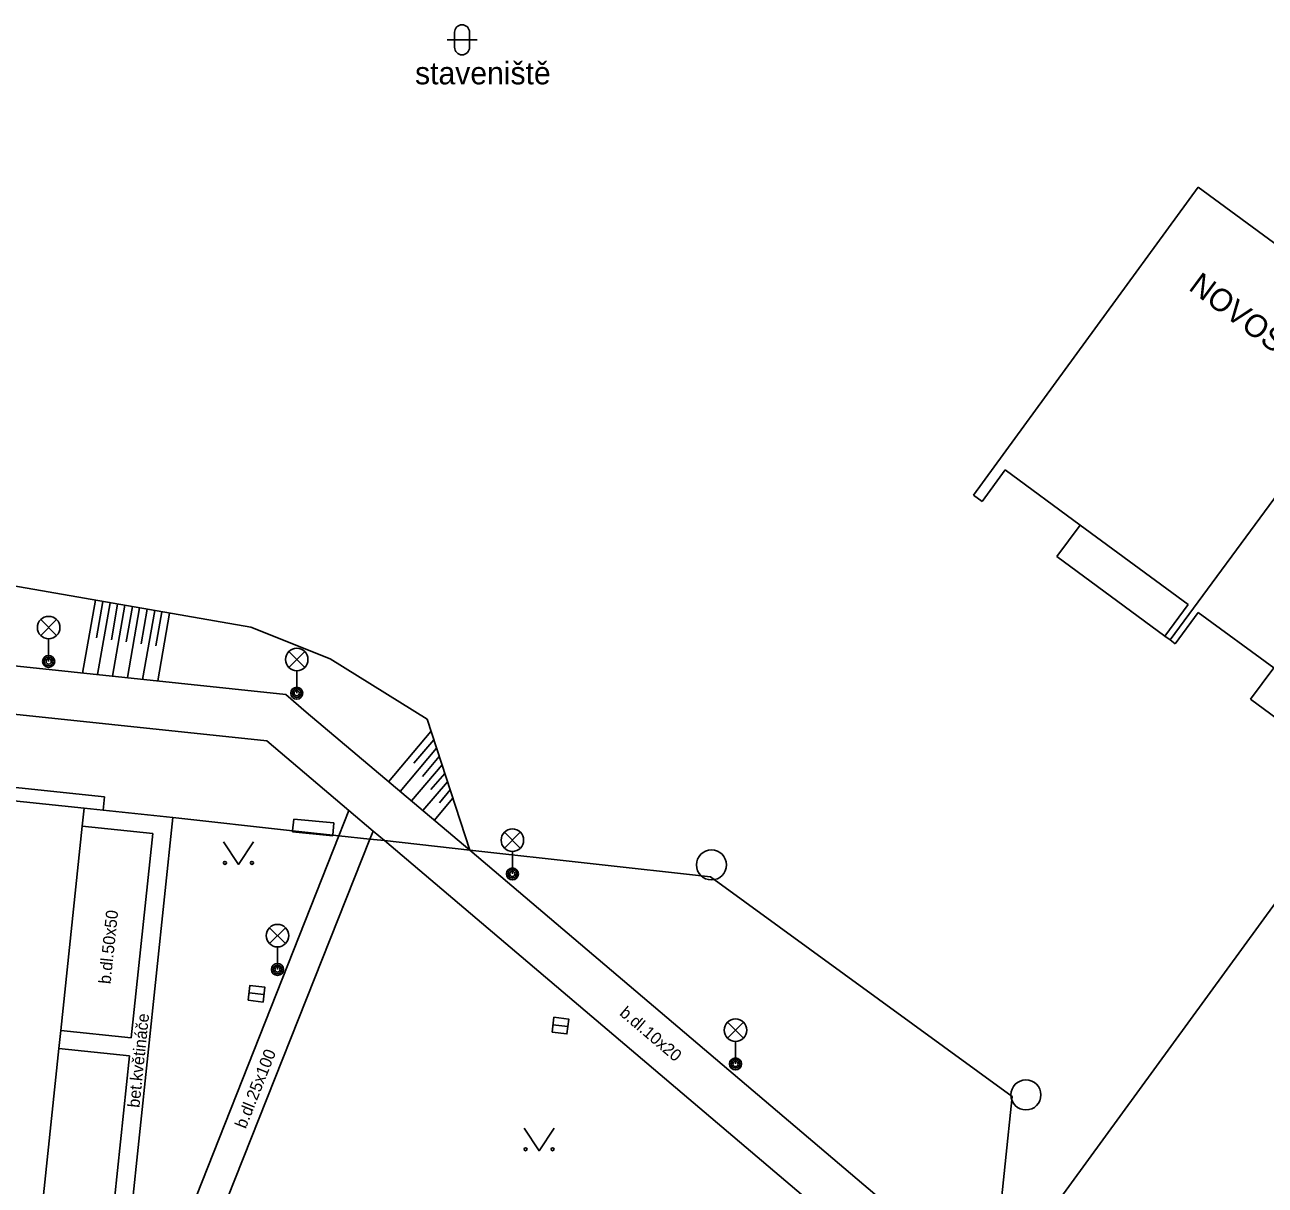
# Model space of a CAD drawing. Extents: x -598233 to -596890, y -1157848 to -1156431.
# Drawn here: x -597694.74 to -597653.44, y -1156759.46 to -1156720.81 of the extents above; entities that cross this region are included whole.
import ezdxf

# ---------------------------------------------------------------- set-up
doc = ezdxf.new("R2010")
doc.units = 0
for name, color, linetype in [('Level 11', 7, 'Continuous'), ('Level 14', 7, 'Continuous'), ('Level 15', 7, 'Continuous'), ('Level 27', 7, 'Continuous'), ('Level 33', 7, 'Continuous'), ('Level 36', 7, 'Continuous'), ('Level 40', 7, 'Continuous'), ('Level 41', 7, 'Continuous'), ('Level 42', 7, 'Continuous'), ('Level 5', 7, 'Continuous'), ('Level 7', 7, 'Continuous')]:
    doc.layers.add(name, color=color, linetype=linetype)

msp = doc.modelspace()

# ---------------------------------------------------------------- linework, layer by layer
at = {"layer": 'Level 11'}
for points in [[(-597710.87, -1156740.49), (-597686.05, -1156743.11)], [(-597686.69, -1156744.66), (-597707.34, -1156742.48)], [(-597686.05, -1156743.11), (-597685.38, -1156743.7)], [(-597685.38, -1156743.7), (-597679.93, -1156748.3)], [(-597683.96, -1156746.98), (-597686.69, -1156744.66)], [(-597700.02, -1156745.69), (-597692.09, -1156746.52)], [(-597692.14, -1156746.97), (-597692.09, -1156746.52)], [(-597689.82, -1156747.21), (-597692.14, -1156746.97), (-597692.77, -1156746.9)], [(-597683.96, -1156746.98), (-597684.29, -1156747.82)], [(-597683.96, -1156746.98), (-597683.15, -1156747.66)], [(-597691.76, -1156765.71), (-597689.82, -1156747.21)], [(-597685.79, -1156747.26), (-597685.83, -1156747.65)], [(-597684.45, -1156747.39), (-597685.79, -1156747.26)], [(-597684.49, -1156747.8), (-597684.45, -1156747.39)], [(-597690.48, -1156747.74), (-597692.83, -1156747.5)], [(-597684.29, -1156747.82), (-597691.29, -1156765.54)], [(-597691.2, -1156754.55), (-597690.48, -1156747.74)], [(-597685.83, -1156747.65), (-597685.83, -1156747.69)], [(-597685.83, -1156747.69), (-597684.49, -1156747.82)], [(-597684.49, -1156747.82), (-597684.49, -1156747.8)], [(-597683.26, -1156747.93), (-597683.15, -1156747.66)], [(-597682.77, -1156747.98), (-597683.15, -1156747.66)], [(-597688.79, -1156761.9), (-597683.26, -1156747.93)], [(-597666.17, -1156762.07), (-597682.77, -1156747.98)], [(-597679.93, -1156748.3), (-597662.54, -1156763.07)], [(-597693.55, -1156754.3), (-597691.2, -1156754.55)], [(-597693.61, -1156754.9), (-597691.26, -1156755.15)], [(-597692.36, -1156765.65), (-597691.26, -1156755.15)]]:
    msp.add_lwpolyline(points, dxfattribs=at)
at = {"layer": 'Level 14'}
for points in [[(-597701.94, -1156738.31), (-597687.22, -1156740.87)], [(-597687.22, -1156740.87), (-597684.58, -1156741.92)], [(-597684.58, -1156741.92), (-597681.35, -1156743.93)], [(-597681.35, -1156743.93), (-597679.93, -1156748.3)]]:
    msp.add_lwpolyline(points, dxfattribs=at)
at = {"layer": 'Level 15'}
for points in [[(-597692.39, -1156739.97), (-597692.82, -1156742.4)], [(-597692.15, -1156740.01), (-597692.36, -1156741.22)], [(-597691.9, -1156740.06), (-597692.32, -1156742.45)], [(-597691.66, -1156740.1), (-597691.86, -1156741.29)], [(-597691.41, -1156740.14), (-597691.82, -1156742.5)], [(-597691.16, -1156740.18), (-597691.37, -1156741.36)], [(-597690.92, -1156740.23), (-597691.32, -1156742.55)], [(-597690.67, -1156740.27), (-597690.87, -1156741.42)], [(-597690.42, -1156740.31), (-597690.82, -1156742.61)], [(-597690.18, -1156740.36), (-597690.38, -1156741.49)], [(-597689.93, -1156740.4), (-597690.32, -1156742.66)], [(-597682.64, -1156746.02), (-597681.22, -1156744.34)], [(-597682.25, -1156746.34), (-597681.04, -1156744.9)], [(-597681.79, -1156745.4), (-597681.13, -1156744.62)], [(-597681.5, -1156745.84), (-597680.95, -1156745.18)], [(-597681.87, -1156746.66), (-597680.85, -1156745.46)], [(-597681.22, -1156746.28), (-597680.76, -1156745.74)], [(-597681.49, -1156746.98), (-597680.67, -1156746.02)], [(-597681.11, -1156747.31), (-597680.49, -1156746.57)], [(-597680.94, -1156746.72), (-597680.58, -1156746.29)]]:
    msp.add_lwpolyline(points, dxfattribs=at)
at = {"layer": 'Level 27'}
for p, q in [((-597687.2782, -1156753.0504), (-597686.7818, -1156753.1096)), ((-597677.1582, -1156754.1104), (-597676.6618, -1156754.1696))]:
    msp.add_line(p, q, dxfattribs=at)
for points in [[(-597687.3079, -1156753.2986), (-597686.8114, -1156753.3579), (-597686.7521, -1156752.8614), (-597687.2486, -1156752.8021)], [(-597677.1879, -1156754.3586), (-597676.6914, -1156754.4179), (-597676.6321, -1156753.9214), (-597677.1286, -1156753.8621)]]:
    msp.add_lwpolyline(points, close=True, dxfattribs=at)
for centre in [(-597671.88, -1156748.79), (-597661.41, -1156756.45)]:
    msp.add_circle(centre, 0.5, dxfattribs=at)
at = {"layer": 'Level 33'}
for p, q in [((-597694.215, -1156741.15), (-597693.685, -1156740.62)), ((-597694.215, -1156740.62), (-597693.685, -1156741.15)), ((-597693.95, -1156741.26), (-597693.95, -1156742.01)), ((-597685.955, -1156742.21), (-597685.425, -1156741.68)), ((-597685.955, -1156741.68), (-597685.425, -1156742.21)), ((-597685.69, -1156742.32), (-597685.69, -1156743.07)), ((-597678.775, -1156748.23), (-597678.245, -1156747.7)), ((-597678.775, -1156747.7), (-597678.245, -1156748.23)), ((-597678.51, -1156748.34), (-597678.51, -1156749.09)), ((-597686.595, -1156751.41), (-597686.065, -1156750.88)), ((-597686.595, -1156750.88), (-597686.065, -1156751.41)), ((-597686.33, -1156751.52), (-597686.33, -1156752.27)), ((-597671.345, -1156754.56), (-597670.815, -1156754.03)), ((-597671.345, -1156754.03), (-597670.815, -1156754.56)), ((-597671.08, -1156754.67), (-597671.08, -1156755.42))]:
    msp.add_line(p, q, dxfattribs=at)
for centre, radius in [((-597693.95, -1156740.885), 0.375), ((-597685.69, -1156741.945), 0.375), ((-597693.95, -1156742.01), 0.2), ((-597693.95, -1156742.01), 0.1445), ((-597693.95, -1156742.01), 0.0876), ((-597685.69, -1156743.07), 0.2), ((-597685.69, -1156743.07), 0.1445), ((-597685.69, -1156743.07), 0.0876), ((-597678.51, -1156747.965), 0.375), ((-597678.51, -1156749.09), 0.2), ((-597678.51, -1156749.09), 0.1445), ((-597678.51, -1156749.09), 0.0876), ((-597686.33, -1156751.145), 0.375), ((-597686.33, -1156752.27), 0.2), ((-597686.33, -1156752.27), 0.1445), ((-597686.33, -1156752.27), 0.0876), ((-597671.08, -1156754.295), 0.375), ((-597671.08, -1156755.42), 0.2), ((-597671.08, -1156755.42), 0.1445), ((-597671.08, -1156755.42), 0.0876)]:
    msp.add_circle(centre, radius, dxfattribs=at)
at = {"layer": 'Level 36'}
for p, q in [((-597680.686, -1156721.306), (-597679.686, -1156721.306)), ((-597680.436, -1156721.056), (-597680.436, -1156721.556)), ((-597679.936, -1156721.056), (-597679.936, -1156721.556))]:
    msp.add_line(p, q, dxfattribs=at)
for points in [[(-597688.13, -1156748.02), (-597687.63, -1156748.77), (-597687.13, -1156748.02)], [(-597678.12, -1156757.56), (-597677.62, -1156758.31), (-597677.12, -1156757.56)]]:
    msp.add_lwpolyline(points, dxfattribs=at)
for centre in [(-597688.0802, -1156748.7198), (-597687.1808, -1156748.7198), (-597678.0702, -1156758.2598), (-597677.1708, -1156758.2598)]:
    msp.add_circle(centre, 0.05, dxfattribs=at)
for centre, start, end in [((-597680.1857, -1156721.0563), 0, 180), ((-597680.1857, -1156721.5563), 180, 0)]:
    msp.add_arc(centre, 0.25, start, end, dxfattribs=at)
at = {"layer": 'Level 5'}
for points in [[(-597655.67, -1156726.22), (-597663.16, -1156736.47)], [(-597623.24, -1156750.15), (-597626.96, -1156747.41), (-597629.77, -1156745.33), (-597633.49, -1156742.58), (-597636.22, -1156740.57), (-597639.93, -1156737.83), (-597642.65, -1156735.82), (-597646.36, -1156733.08), (-597649.08, -1156731.08), (-597652.79, -1156728.34), (-597655.67, -1156726.22)], [(-597656.61, -1156741.29), (-597649.08, -1156731.08)], [(-597662.87, -1156736.68), (-597662.1, -1156735.63)], [(-597662.1, -1156735.63), (-597659.61, -1156737.47), (-597656.01, -1156740.12)], [(-597663.16, -1156736.47), (-597662.87, -1156736.68)], [(-597659.61, -1156737.47), (-597660.38, -1156738.52)], [(-597660.38, -1156738.52), (-597656.78, -1156741.17)], [(-597656.01, -1156740.12), (-597656.78, -1156741.17)], [(-597656.44, -1156741.42), (-597655.67, -1156740.38)], [(-597655.67, -1156740.38), (-597653.16, -1156742.23), (-597649.57, -1156744.88)], [(-597656.78, -1156741.17), (-597656.61, -1156741.29), (-597656.44, -1156741.42)], [(-597653.16, -1156742.23), (-597653.93, -1156743.27)], [(-597653.93, -1156743.27), (-597650.34, -1156745.92)], [(-597711.27, -1156744.96), (-597707.63, -1156745.34), (-597706.1, -1156745.5), (-597705.26, -1156745.59), (-597703.49, -1156745.77), (-597703.38, -1156745.78), (-597700.68, -1156746.07), (-597700.58, -1156746.08), (-597698.18, -1156746.33), (-597697.35, -1156746.42), (-597692.77, -1156746.9)], [(-597694.71, -1156765.4), (-597693.61, -1156754.9), (-597693.55, -1156754.3), (-597692.83, -1156747.5), (-597692.77, -1156746.9)], [(-597689.82, -1156747.21), (-597685.83, -1156747.65)], [(-597685.83, -1156747.65), (-597684.49, -1156747.8)], [(-597684.49, -1156747.8), (-597684.29, -1156747.82)], [(-597684.29, -1156747.82), (-597683.26, -1156747.93)], [(-597683.26, -1156747.93), (-597682.77, -1156747.98)], [(-597682.77, -1156747.98), (-597679.93, -1156748.3), (-597671.91, -1156749.19), (-597661.87, -1156756.5), (-597662.33, -1156760.99)]]:
    msp.add_lwpolyline(points, dxfattribs=at)
at = {"layer": 'Level 7'}
msp.add_lwpolyline([(-597650.18, -1156746.04), (-597660.55, -1156760.28)], dxfattribs=at)

# ---------------------------------------------------------------- texts
at = {"layer": 'Level 40'}
for s, rotation, p in [('b.dl.50x50', 84.01357, (-597691.89, -1156752.77)), ('b.dl.10x20', 319.68738, (-597674.97, -1156753.77)), ('bet.květináče', 84.01357, (-597690.93, -1156756.89)), ('b.dl.25x100', 68.37884, (-597687.39, -1156757.6))]:
    msp.add_text(s, height=0.4, rotation=rotation, dxfattribs=at).set_placement(p)
at = {"layer": 'Level 41'}
msp.add_text('NOVOSTAVBA', height=0.75, rotation=323.45999, dxfattribs=at).set_placement((-597656.03, -1156729.61))
at = {"layer": 'Level 42'}
msp.add_text('staveniště', height=0.75, dxfattribs=at).set_placement((-597681.75, -1156722.79))

doc.saveas('drawing.dxf')
